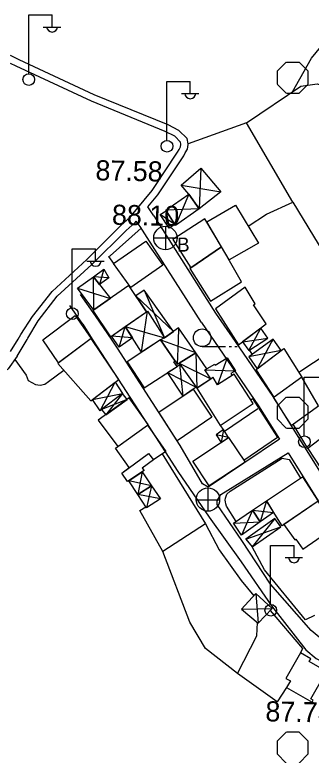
# Model space of a CAD drawing. Extents: x 417995 to 421451, y 4454518 to 4458015.
# Drawn here: x 419726.5 to 419815.2, y 4456389.2 to 4456610.3 of the extents above; entities that cross this region are included whole.
import ezdxf

# ---------------------------------------------------------------- set-up
doc = ezdxf.new("R2010")
doc.units = 0
for name, color, linetype in [('B_Betonzemin', 7, 'Continuous'), ('B_Mesken', 7, 'Continuous'), ('B_Sundurma', 7, 'Continuous'), ('B_Teras', 7, 'Continuous'), ('S_Elektrik_Diregi', 7, 'Continuous'), ('S_Rogar_Kapagi', 7, 'Continuous'), ('S_Rogar_Kapagi_Buski', 7, 'Continuous'), ('S_Tek_Agac', 7, 'Continuous'), ('Sinir_Cit_bir_taraf', 7, 'Continuous'), ('Sinir_Duvar_tek_tarafa_ait', 7, 'Continuous'), ('Sinir_itirazli_Mulkiyet', 7, 'Continuous'), ('TR_TARIMALANI', 7, 'Continuous'), ('Y_Kot_Noktasi', 7, 'Continuous'), ('Y_Yol_Kotu', 7, 'Continuous'), ('Yol_Sose', 7, 'Continuous'), ('Yol_Toprak_Duz', 7, 'Continuous'), ('Yol_Toprak_Kesik', 7, 'Continuous')]:
    doc.layers.add(name, color=color, linetype=linetype)

msp = doc.modelspace()

# ---------------------------------------------------------------- linework, layer by layer
at = {"layer": 'B_Betonzemin'}
msp.add_lwpolyline([(419789.2, 4456485.9), (419799.21, 4456492.76)], dxfattribs=at)
at = {"layer": 'B_Mesken'}
for points in [[(419783.9, 4456548.43), (419792.51, 4456553.44), (419799.44, 4456542.08), (419790.59, 4456537.12), (419788.36, 4456541)], [(419788.36, 4456541), (419783.36, 4456549.33), (419773.74, 4456543.14), (419779.16, 4456534.75)], [(419770.79, 4456535.48), (419761.26, 4456528.84), (419756.03, 4456535.98), (419765.66, 4456542.68)], [(419778.87, 4456534.55), (419785.04, 4456524.77), (419794.36, 4456530.53), (419788.36, 4456541)], [(419755.16, 4456514.15), (419765.92, 4456521.55), (419760.64, 4456529.4), (419749.89, 4456521.96)], [(419786.52, 4456522.48), (419793.46, 4456511.76), (419801.71, 4456517.95), (419797.9, 4456523.7), (419798.36, 4456524.01), (419795.37, 4456528.94)], [(419739.64, 4456506.32), (419734.92, 4456513.24), (419744.53, 4456520.48), (419749.37, 4456513.59)], [(419739.35, 4456506.11), (419749.29, 4456495.05), (419757.61, 4456501.33), (419749.37, 4456513.59)], [(419770.07, 4456513.19), (419760.1, 4456506.66), (419765.23, 4456498.91), (419775.03, 4456505.29), (419774.08, 4456506.61), (419774.47, 4456506.89)], [(419798.7, 4456504.34), (419806.93, 4456510.61), (419812.31, 4456502.08), (419804.11, 4456496.05)], [(419780.93, 4456498.78), (419787.98, 4456487.59), (419797.76, 4456494.24), (419792.14, 4456502.95), (419787.15, 4456499.81), (419785.79, 4456501.97)], [(419804.11, 4456496.05), (419803.86, 4456495.92), (419809.16, 4456487.63), (419817.36, 4456493.55), (419812.31, 4456502.08)], [(419769.55, 4456491.61), (419779.82, 4456498.44), (419785.4, 4456490.1), (419775.07, 4456483.05)], [(419766.16, 4456487.74), (419766.4, 4456487.94), (419760.7, 4456495.86), (419751.47, 4456489.19), (419757.34, 4456481.39)], [(419771.66, 4456479.86), (419767.98, 4456477.39), (419764.59, 4456474.93), (419765.19, 4456474.17), (419760.26, 4456470.87), (419758.51, 4456473.4), (419760.74, 4456475.05), (419756.65, 4456480.9), (419766.16, 4456487.74)], [(419814.1, 4456480.76), (419820.21, 4456471.51), (419827.27, 4456476.26), (419821.31, 4456486.21)], [(419779.73, 4456477), (419790.4, 4456484.02), (419795.42, 4456476.66), (419784.67, 4456469.64)], [(419801.75, 4456465.12), (419812.54, 4456472.29), (419817.25, 4456465.08), (419806.45, 4456457.67)], [(419807.01, 4456458.05), (419810.21, 4456453.46), (419810.59, 4456453.75), (419812.66, 4456450.75), (419822.28, 4456457.35), (419817.25, 4456465.08)], [(419807.79, 4456409.42), (419815.43, 4456404.99), (419815.78, 4456405.59), (419815.02, 4456406.03), (419819.73, 4456414.15), (419814.54, 4456417.16), (419815.03, 4456417.99), (419811.99, 4456419.76), (419807.57, 4456412.14), (419808.92, 4456411.36)]]:
    msp.add_lwpolyline(points, close=True, dxfattribs=at)
at = {"layer": 'B_Sundurma'}
for p, q in [((419782.11, 4456564.47), (419781.65, 4456552.3)), ((419776.27, 4456559.38), (419788.15, 4456557.45)), ((419778.53, 4456556.67), (419774.54, 4456547.39)), ((419781.65, 4456552.3), (419771.72, 4456551.92)), ((419774.38, 4456547.64), (419769.96, 4456550.6)), ((419771.82, 4456551.75), (419772.65, 4456546.57)), ((419753.19, 4456534.31), (419751.89, 4456529.69)), ((419750.11, 4456522.11), (419750.04, 4456532.01)), ((419754.69, 4456531.73), (419750.04, 4456532.01)), ((419745.32, 4456528.62), (419755.14, 4456525.6)), ((419765.2, 4456528.08), (419771.27, 4456513.83)), ((419774.02, 4456515.74), (419762.7, 4456526.32)), ((419764.94, 4456512.98), (419766.22, 4456521.76)), ((419758.33, 4456513.05), (419759.57, 4456517.18)), ((419759.57, 4456517.18), (419771.27, 4456513.83)), ((419775.49, 4456516.77), (419775.35, 4456512.87)), ((419797.88, 4456512.63), (419800.06, 4456516.71)), ((419761.71, 4456513.8), (419755.45, 4456514.35)), ((419757.71, 4456511), (419758.33, 4456513.05)), ((419764.44, 4456509.5), (419764.94, 4456512.98)), ((419770.82, 4456512.92), (419770.07, 4456513.19)), ((419780.61, 4456509.32), (419770.82, 4456512.92)), ((419775.35, 4456512.87), (419775.09, 4456505.91)), ((419794.64, 4456512.65), (419794.75, 4456512.66)), ((419794.75, 4456512.66), (419802.21, 4456513.69)), ((419796.48, 4456510.02), (419797.88, 4456512.63)), ((419803.32, 4456512.57), (419799.04, 4456504.6)), ((419803.76, 4456513.4), (419803.32, 4456512.57)), ((419806.2, 4456510.06), (419796.49, 4456508.17)), ((419780.61, 4456509.32), (419780.93, 4456498.78)), ((419790.04, 4456507.84), (419787.15, 4456499.81)), ((419775.71, 4456506.29), (419785.13, 4456501.54)), ((419776.82, 4456496.44), (419775.92, 4456505.99)), ((419772.17, 4456503.43), (419780.75, 4456499.04)), ((419783.35, 4456504.24), (419792.5, 4456503.98)), ((419752.02, 4456492), (419756.57, 4456500.54)), ((419749.74, 4456495.39), (419758.77, 4456497.19)), ((419758.77, 4456497.19), (419753.77, 4456490.85)), ((419760.11, 4456495.43), (419752.46, 4456492.37)), ((419788.88, 4456486.4), (419788.25, 4456482.61)), ((419790.4, 4456484.02), (419786.69, 4456484.85)), ((419764.62, 4456473.79), (419763.32, 4456467.04)), ((419767.43, 4456469.63), (419760.66, 4456471.14)), ((419767.43, 4456469.63), (419765.92, 4456463.1)), ((419770.08, 4456465.77), (419763.32, 4456467.04)), ((419801.75, 4456465.12), (419799.94, 4456458.89)), ((419797.64, 4456462.39), (419794.35, 4456454.9)), ((419797.64, 4456462.39), (419803.9, 4456461.71)), ((419804.29, 4456459.91), (419797.47, 4456451.38)), ((419791.89, 4456458.48), (419799.94, 4456458.89)), ((419795.57, 4456453.74), (419806.1, 4456457.41)), ((419798.62, 4456437.52), (419799.3, 4456428.65)), ((419794.33, 4456432.83), (419803.5, 4456433.05))]:
    msp.add_line(p, q, dxfattribs=at)
for points in [[(419778.53, 4456556.67), (419776.27, 4456559.38), (419782.11, 4456564.47), (419788.15, 4456557.45), (419781.65, 4456552.3)], [(419778.53, 4456556.67), (419781.65, 4456552.3), (419774.54, 4456547.39), (419771.72, 4456551.92)], [(419771.82, 4456551.75), (419774.38, 4456547.64), (419772.65, 4456546.57), (419769.96, 4456550.6)], [(419750.04, 4456532.01), (419753.19, 4456534.31), (419754.69, 4456531.73), (419751.89, 4456529.69)], [(419750.11, 4456522.11), (419745.32, 4456528.62), (419750.04, 4456532.01), (419755.14, 4456525.6)], [(419774.02, 4456515.74), (419765.2, 4456528.08), (419762.7, 4456526.32), (419765.92, 4456521.55), (419766.22, 4456521.76), (419771.27, 4456513.83)], [(419764.44, 4456509.5), (419759.57, 4456517.18), (419765.92, 4456521.55), (419766.22, 4456521.76), (419771.27, 4456513.83), (419770.07, 4456513.19)], [(419761.71, 4456513.8), (419757.71, 4456511), (419755.45, 4456514.35), (419759.57, 4456517.18)], [(419780.61, 4456509.32), (419775.49, 4456516.77), (419771.27, 4456513.83), (419770.07, 4456513.19), (419774.47, 4456506.89), (419775.09, 4456505.91), (419775.71, 4456506.29)], [(419794.64, 4456512.65), (419796.48, 4456510.02), (419802.21, 4456513.69), (419800.06, 4456516.71)], [(419806.2, 4456510.06), (419803.76, 4456513.4), (419796.49, 4456508.17), (419799.04, 4456504.6)], [(419783.35, 4456504.24), (419783.94, 4456504.59), (419780.61, 4456509.32), (419775.71, 4456506.29), (419780.93, 4456498.78), (419785.13, 4456501.54), (419783.35, 4456504.24)], [(419785.13, 4456501.54), (419783.35, 4456504.24), (419786.33, 4456505.97), (419786.4, 4456505.7), (419790.04, 4456507.84), (419792.5, 4456503.98), (419791.1, 4456503.17), (419791.5, 4456502.54), (419787.15, 4456499.81), (419785.8, 4456501.95)], [(419776.82, 4456496.44), (419772.17, 4456503.43), (419775.03, 4456505.29), (419775.92, 4456505.99), (419780.75, 4456499.04), (419779.82, 4456498.44)], [(419752.46, 4456492.37), (419752.02, 4456492), (419749.74, 4456495.39), (419756.57, 4456500.54), (419758.77, 4456497.19)], [(419760.11, 4456495.43), (419758.77, 4456497.19), (419752.46, 4456492.37), (419753.77, 4456490.85)], [(419790.4, 4456484.02), (419788.88, 4456486.4), (419786.69, 4456484.85), (419788.25, 4456482.61)], [(419764.62, 4456473.79), (419767.43, 4456469.63), (419763.32, 4456467.04), (419760.66, 4456471.14)], [(419767.43, 4456469.63), (419770.08, 4456465.77), (419765.92, 4456463.1), (419763.32, 4456467.04)], [(419797.64, 4456462.39), (419801.75, 4456465.12), (419803.9, 4456461.71), (419799.94, 4456458.89)], [(419791.89, 4456458.48), (419797.64, 4456462.39), (419799.94, 4456458.89), (419794.35, 4456454.9)], [(419804.29, 4456459.91), (419795.57, 4456453.74), (419797.47, 4456451.38), (419806.1, 4456457.41)], [(419798.62, 4456437.52), (419794.33, 4456432.83), (419799.3, 4456428.65), (419803.5, 4456433.05)]]:
    msp.add_lwpolyline(points, close=True, dxfattribs=at)
at = {"layer": 'B_Teras'}
msp.add_lwpolyline([(419760.26, 4456470.87), (419758.51, 4456473.4), (419766.51, 4456479.31), (419767.98, 4456477.39), (419764.59, 4456474.93), (419765.19, 4456474.17)], close=True, dxfattribs=at)
at = {"layer": 'S_Elektrik_Diregi'}
for p, q in [((419730.68, 4456592.75), (419730.68, 4456610.25)), ((419730.68, 4456610.25), (419737.68, 4456610.25)), ((419737.68, 4456606.75), (419737.68, 4456610.25)), ((419735.02, 4456606.61), (419740.27, 4456606.61)), ((419772, 4456572.86), (419772, 4456590.36)), ((419772, 4456590.36), (419779, 4456590.36)), ((419779, 4456586.86), (419779, 4456590.36)), ((419776.34, 4456586.72), (419781.59, 4456586.72)), ((419743.7, 4456522.86), (419743.7, 4456540.36)), ((419743.7, 4456540.36), (419750.7, 4456540.36)), ((419750.7, 4456536.86), (419750.7, 4456540.36)), ((419748.04, 4456536.72), (419753.29, 4456536.72)), ((419813.09, 4456484.61), (419813.09, 4456502.11)), ((419813.09, 4456502.11), (419820.09, 4456502.11)), ((419803.01, 4456434.33), (419803.01, 4456451.83)), ((419803.01, 4456451.83), (419810.01, 4456451.83)), ((419810.01, 4456448.33), (419810.01, 4456451.83)), ((419807.35, 4456448.19), (419812.6, 4456448.19))]:
    msp.add_line(p, q, dxfattribs=at)
for centre in [(419730.71, 4456590.92), (419772.04, 4456571.02), (419743.74, 4456521.02), (419813.13, 4456482.78), (419803.05, 4456432.49)]:
    msp.add_circle(centre, 1.75, dxfattribs=at)
for centre in [(419737.68, 4456606.77), (419779, 4456586.87), (419750.7, 4456536.87), (419810.01, 4456448.34)]:
    msp.add_arc(centre, 1.66, 184.8384, 355.1464, dxfattribs=at)
at = {"layer": 'S_Rogar_Kapagi'}
for p, q in [((419784.33, 4456462.02), (419784.33, 4456469.02)), ((419780.76, 4456465.48), (419787.76, 4456465.48))]:
    msp.add_line(p, q, dxfattribs=at)
msp.add_circle((419784.28, 4456465.54), 3.5, dxfattribs=at)
at = {"layer": 'S_Rogar_Kapagi_Buski'}
for p, q in [((419771.55, 4456547.13), (419771.55, 4456540.13)), ((419768.05, 4456543.63), (419775.05, 4456543.63))]:
    msp.add_line(p, q, dxfattribs=at)
msp.add_circle((419771.55, 4456543.63), 3.5, dxfattribs=at)
at = {"layer": 'S_Tek_Agac'}
for p, q in [((419782.55, 4456511.21), (419789.55, 4456511.21)), ((419790.6, 4456511.21), (419791.3, 4456511.21)), ((419792.35, 4456511.21), (419793.05, 4456511.21))]:
    msp.add_line(p, q, dxfattribs=at)
msp.add_circle((419782.55, 4456513.83), 2.63, dxfattribs=at)
at = {"layer": 'Sinir_Cit_bir_taraf'}
for points in [[(419796.35, 4456547.15), (419801.77, 4456550.71), (419809.68, 4456554.34), (419832.65, 4456516.47)], [(419814.17, 4456480.82), (419809.74, 4456488.05)], [(419770.61, 4456479.15), (419783.52, 4456458.27), (419770.83, 4456449.98), (419763.91, 4456462.23), (419765.74, 4456463.37)], [(419792.67, 4456459.01), (419789.79, 4456463.59), (419789.64, 4456464.24), (419789.52, 4456464.81), (419789.47, 4456465.38), (419789.56, 4456465.91), (419789.69, 4456466.53), (419789.94, 4456467.18), (419790.93, 4456468), (419806.44, 4456477.85), (419808.6, 4456477.51), (419811.96, 4456471.9)], [(419816.14, 4456430.92), (419813.41, 4456429.63), (419801.18, 4456444.58), (419797.47, 4456451.38)], [(419802.91, 4456432.43), (419812.55, 4456421.04), (419811.99, 4456419.76)], [(419807.79, 4456409.42), (419805, 4456405.18), (419793.16, 4456413.64), (419798.88, 4456424.83), (419799.11, 4456428.81)]]:
    msp.add_lwpolyline(points, dxfattribs=at)
at = {"layer": 'Sinir_Duvar_tek_tarafa_ait'}
for points in [[(419754.6, 4456538.08), (419755.02, 4456538.34), (419764.36, 4456546.56)], [(419756.11, 4456536.04), (419754.6, 4456538.08)], [(419797.53, 4456508.91), (419796.74, 4456510.18)], [(419797.13, 4456495.23), (419797.62, 4456495.71), (419805.07, 4456484.04), (419795.04, 4456477.21)], [(419788.88, 4456486.4), (419788, 4456487.6)]]:
    msp.add_lwpolyline(points, dxfattribs=at)
at = {"layer": 'Sinir_itirazli_Mulkiyet'}
for points in [[(419809.54, 4456587.28), (419815.22, 4456597.29), (419823.2, 4456606.98)], [(419795.81, 4456578.04), (419812.06, 4456588.98), (419816.95, 4456589.64), (419819.85, 4456588.72), (419824.68, 4456586.73), (419834.37, 4456581.34)], [(419809.68, 4456554.34), (419795.81, 4456578.04), (419778.36, 4456571.75)], [(419824.91, 4456512.34), (419811.43, 4456503.47)], [(419726.52, 4456507.38), (419729.89, 4456502.66), (419730.5, 4456501.03), (419732.7, 4456499.9), (419734.1, 4456499.71), (419735.46, 4456499.96), (419736.61, 4456500.75), (419741.14, 4456504.12)], [(419783.52, 4456458.27), (419787.63, 4456450.56), (419794.21, 4456441.4), (419797.96, 4456436.8)], [(419793.16, 4456413.64), (419783.52, 4456421.02), (419778.87, 4456428.9), (419770.83, 4456449.98)]]:
    msp.add_lwpolyline(points, dxfattribs=at)
at = {"layer": 'TR_TARIMALANI'}
for p, q in [((419805, 4456593.41), (419807.71, 4456596.12)), ((419807.75, 4456596.14), (419811.58, 4456596.14)), ((419814.25, 4456593.41), (419811.54, 4456596.12)), ((419805.04, 4456589.6), (419805.04, 4456593.43)), ((419814.29, 4456589.6), (419814.29, 4456593.43)), ((419807.71, 4456586.87), (419805, 4456589.58)), ((419811.54, 4456586.87), (419814.25, 4456589.58)), ((419807.75, 4456586.89), (419811.58, 4456586.89)), ((419805, 4456493.41), (419807.71, 4456496.12)), ((419807.75, 4456496.14), (419811.58, 4456496.14)), ((419814.25, 4456493.41), (419811.54, 4456496.12)), ((419805.04, 4456489.6), (419805.04, 4456493.43)), ((419814.29, 4456489.6), (419814.29, 4456493.43)), ((419807.71, 4456486.87), (419805, 4456489.58)), ((419811.54, 4456486.87), (419814.25, 4456489.58)), ((419807.75, 4456486.89), (419811.58, 4456486.89)), ((419805, 4456393.41), (419807.71, 4456396.12)), ((419807.75, 4456396.14), (419811.58, 4456396.14)), ((419814.25, 4456393.41), (419811.54, 4456396.12)), ((419805.04, 4456389.6), (419805.04, 4456393.43)), ((419814.29, 4456389.6), (419814.29, 4456393.43)), ((419807.71, 4456386.87), (419805, 4456389.58)), ((419811.54, 4456386.87), (419814.25, 4456389.58))]:
    msp.add_line(p, q, dxfattribs=at)
at = {"layer": 'Yol_Sose'}
for points in [[(419768.14, 4456550.26), (419766.27, 4456552.88)], [(419768.14, 4456550.26), (419786.54, 4456521.18)], [(419764.01, 4456547.1), (419762.82, 4456548.69)], [(419782.34, 4456518.37), (419766.14, 4456543.73), (419764.01, 4456547.1)], [(419750.69, 4456520.36), (419746.17, 4456526.74)], [(419746.83, 4456517.88), (419742.97, 4456523.46)], [(419786.54, 4456521.18), (419792.38, 4456512.69)], [(419755.62, 4456513.08), (419750.69, 4456520.36)], [(419746.83, 4456517.88), (419749.9, 4456513.14)], [(419782.34, 4456518.37), (419786.19, 4456512.75)], [(419749.9, 4456513.14), (419764.79, 4456490.13), (419775.31, 4456473.86), (419784.67, 4456460.28), (419794.25, 4456446.95), (419803.3, 4456433.81), (419813.56, 4456420.68), (419816.62, 4456418.04), (419819.35, 4456416.72), (419822.98, 4456415.51), (419842.16, 4456409.66), (419849.53, 4456407.32), (419856.53, 4456405.2), (419858.87, 4456404.54), (419860.16, 4456404.05), (419861.01, 4456403.55), (419862.15, 4456402.25), (419862.58, 4456400.76), (419851.33, 4456381.19)], [(419805.69, 4456483.54), (419784.39, 4456469.23), (419782.68, 4456470.27), (419775.93, 4456481.71), (419767.68, 4456494.47), (419757.21, 4456510.72), (419755.62, 4456513.08)], [(419786.19, 4456512.75), (419799.43, 4456493.48), (419805.69, 4456483.54)], [(419792.38, 4456512.69), (419803.66, 4456496.26), (419817.87, 4456473.7), (419829.52, 4456455.07), (419843.49, 4456434.34), (419853.06, 4456419.08)], [(419848.77, 4456416.39), (419849.36, 4456414.97), (419849.38, 4456414.38), (419849.14, 4456413.54), (419848.64, 4456412.93), (419847.61, 4456412.73), (419821.02, 4456421.55), (419815.14, 4456426.4), (419802.97, 4456440.27), (419794.41, 4456453.29), (419787, 4456464.04), (419787.02, 4456465.12), (419788.17, 4456467.05), (419808.23, 4456479.51)], [(419808.23, 4456479.51), (419813.58, 4456471.01), (419825.27, 4456452.32), (419839.25, 4456431.58), (419848.77, 4456416.39)], [(419808.23, 4456479.51), (419813.58, 4456471.01), (419825.27, 4456452.32), (419839.25, 4456431.58), (419848.77, 4456416.39)]]:
    msp.add_lwpolyline(points, dxfattribs=at)
at = {"layer": 'Yol_Toprak_Duz'}
for points in [[(419776.19, 4456571.53), (419776.2, 4456571.66), (419776.08, 4456572.26), (419774.33, 4456574), (419771.52, 4456575.46), (419749.41, 4456584.43), (419726.93, 4456594.93), (419725.21, 4456595.75)], [(419766.27, 4456552.88), (419769.27, 4456556.52), (419777.04, 4456568.16), (419777.49, 4456569.02), (419778.17, 4456570.19), (419778.33, 4456571.53)], [(419730.46, 4456513.75), (419733.52, 4456518.91), (419739.24, 4456526.22), (419749.52, 4456535.66), (419759.81, 4456545.88), (419762.48, 4456548.28), (419762.82, 4456548.69)], [(419727.2, 4456508.34), (419730.21, 4456513.35)], [(419730.21, 4456513.35), (419730.46, 4456513.75)], [(419727.2, 4456508.34), (419724.55, 4456504.59), (419724.23, 4456504.24)]]:
    msp.add_lwpolyline(points, dxfattribs=at)
at = {"layer": 'Yol_Toprak_Kesik'}
for points in [[(419778.33, 4456571.53), (419778.36, 4456571.75), (419778.03, 4456573.32), (419775.6, 4456575.73), (419772.41, 4456577.39), (419750.26, 4456586.38), (419727.83, 4456596.85), (419725.23, 4456598.09)], [(419728.35, 4456514.77), (419731.79, 4456520.14), (419737.67, 4456527.67), (419748.06, 4456537.2), (419758.35, 4456547.43), (419760.94, 4456549.76), (419767.56, 4456557.79), (419775.21, 4456569.25), (419775.63, 4456570.05), (419776.11, 4456570.88), (419776.19, 4456571.53)], [(419727.5, 4456513.38), (419728.35, 4456514.77)], [(419725.27, 4456509.71), (419727.5, 4456513.38)]]:
    msp.add_lwpolyline(points, dxfattribs=at)

# ---------------------------------------------------------------- texts
at = {"layer": 'S_Rogar_Kapagi_Buski'}
msp.add_text('B', height=4.2, dxfattribs=at).set_placement((419775.05, 4456539.56))
at = {"layer": 'Y_Kot_Noktasi'}
for s, p in [('87.58', (419750.6, 4456560.87)), ('87.78', (419801.42, 4456399.33))]:
    msp.add_text(s, height=6, rotation=358.8393, dxfattribs=at).set_placement(p)
at = {"layer": 'Y_Yol_Kotu'}
msp.add_text('88.10', height=6, rotation=358.8393, dxfattribs=at).set_placement((419755.54, 4456547.59))

doc.saveas('drawing.dxf')
